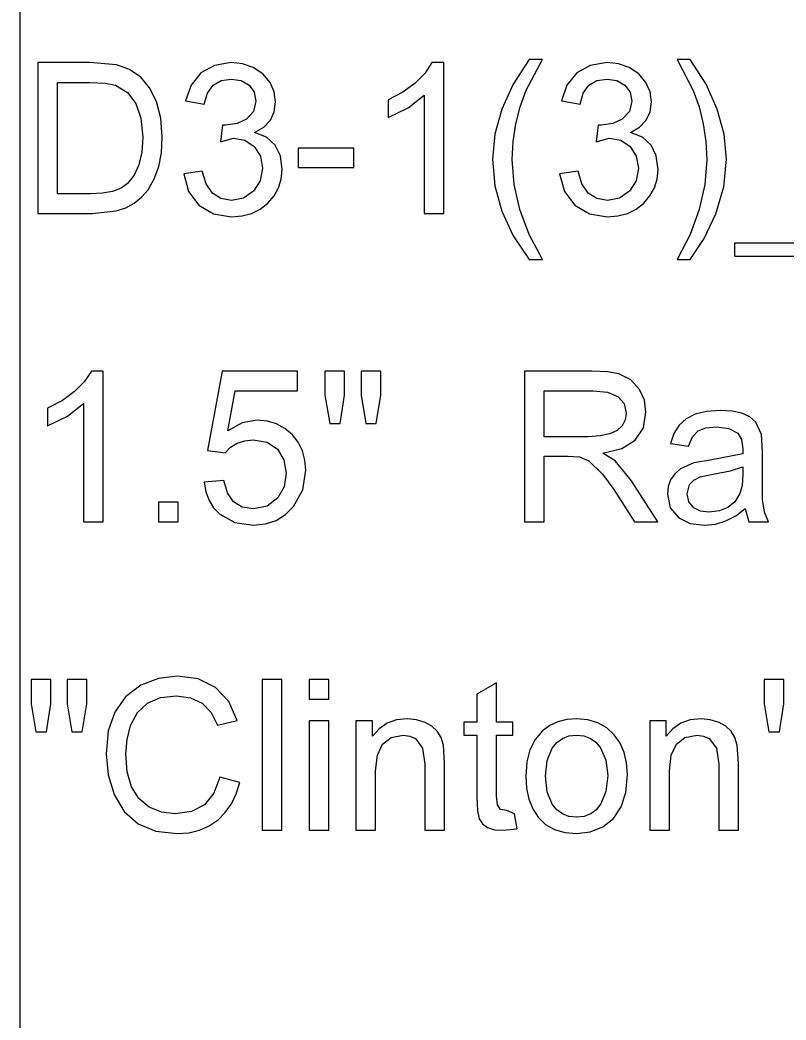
# Model space of a CAD drawing. Extents: x 1001568 to 1002149, y 1840825 to 1841423.
# Drawn here: x 1001904.65 to 1001906.307, y 1840981.559 to 1840983.721 of the extents above; entities that cross this region are included whole.
import ezdxf

# ---------------------------------------------------------------- set-up
doc = ezdxf.new("R2010")
doc.units = 0
doc.layers.add('R_No Plot', color=7, linetype='Continuous')
doc.layers.add('SIGNS', color=7, linetype='Continuous')

msp = doc.modelspace()

# ---------------------------------------------------------------- linework, layer by layer
at = {"layer": 'R_No Plot'}
msp.add_line((1001904.6501, 1841010.6666), (1001904.6501, 1840948.1274), dxfattribs=at)
at = {"layer": 'SIGNS'}
for points in [[(1001904.6884, 1840983.3024), (1001904.806, 1840983.3024), (1001904.8583, 1840983.308), (1001904.8787, 1840983.3146), (1001904.8971, 1840983.3246), (1001904.913, 1840983.3377), (1001904.927, 1840983.3538), (1001904.9405, 1840983.3772), (1001904.9503, 1840983.4039), (1001904.956, 1840983.434), (1001904.9579, 1840983.4673), (1001904.9546, 1840983.5084), (1001904.9451, 1840983.5448), (1001904.9303, 1840983.574), (1001904.9112, 1840983.597), (1001904.8872, 1840983.6136), (1001904.8588, 1840983.624), (1001904.8007, 1840983.6287), (1001904.6884, 1840983.6287), (1001904.6884, 1840983.3024)], [(1001904.731, 1840983.345), (1001904.731, 1840983.5861), (1001904.8004, 1840983.5861), (1001904.8343, 1840983.5845), (1001904.857, 1840983.5797), (1001904.8825, 1840983.5644), (1001904.9007, 1840983.5407), (1001904.9117, 1840983.5084), (1001904.9154, 1840983.4679), (1001904.9133, 1840983.4355), (1001904.9071, 1840983.408), (1001904.8968, 1840983.3852), (1001904.8825, 1840983.3671), (1001904.8686, 1840983.3574), (1001904.8505, 1840983.3505), (1001904.8282, 1840983.3463), (1001904.8016, 1840983.345), (1001904.731, 1840983.345)], [(1001905.7413, 1840982.6358), (1001905.7839, 1840982.6358), (1001905.7839, 1840982.7776), (1001905.8353, 1840982.7776), (1001905.8599, 1840982.7762), (1001905.8801, 1840982.7681), (1001905.9099, 1840982.739), (1001905.9346, 1840982.7056), (1001905.9792, 1840982.6358), (1001906.0297, 1840982.6358), (1001905.9728, 1840982.7245), (1001905.9369, 1840982.768), (1001905.9108, 1840982.7841), (1001905.9515, 1840982.7945), (1001905.9807, 1840982.8128), (1001905.9981, 1840982.839), (1001906.0037, 1840982.873), (1001906.0002, 1840982.8988), (1001905.9901, 1840982.9222), (1001905.9711, 1840982.943), (1001905.9449, 1840982.956), (1001905.9202, 1840982.9604), (1001905.8868, 1840982.962), (1001905.7413, 1840982.962), (1001905.7413, 1840982.6358)], [(1001905.7839, 1840982.8201), (1001905.7839, 1840982.9194), (1001905.8896, 1840982.9194), (1001905.9208, 1840982.9163), (1001905.9432, 1840982.9073), (1001905.9567, 1840982.892), (1001905.9612, 1840982.8707), (1001905.959, 1840982.8566), (1001905.9523, 1840982.8437), (1001905.9414, 1840982.8333), (1001905.9255, 1840982.826), (1001905.9047, 1840982.8216), (1001905.8789, 1840982.8201), (1001905.7839, 1840982.8201)], [(1001906.2185, 1840982.665), (1001906.2264, 1840982.6358), (1001906.2684, 1840982.6358), (1001906.26, 1840982.6571), (1001906.256, 1840982.684), (1001906.2558, 1840982.7346), (1001906.2558, 1840982.7879), (1001906.2538, 1840982.8247), (1001906.2413, 1840982.8518), (1001906.2284, 1840982.8628), (1001906.2113, 1840982.8707), (1001906.1898, 1840982.8753), (1001906.1641, 1840982.8769), (1001906.1348, 1840982.8747), (1001906.1102, 1840982.8686), (1001906.0908, 1840982.8587), (1001906.0755, 1840982.845), (1001906.0642, 1840982.827), (1001906.057, 1840982.8051), (1001906.0958, 1840982.7998), (1001906.1042, 1840982.8198), (1001906.1165, 1840982.8328), (1001906.1332, 1840982.8393), (1001906.1568, 1840982.8414), (1001906.1832, 1840982.8379), (1001906.2021, 1840982.8279), (1001906.2104, 1840982.8143), (1001906.2132, 1840982.7936), (1001906.213, 1840982.7832), (1001906.1422, 1840982.7695), (1001906.107, 1840982.7635), (1001906.0784, 1840982.7504), (1001906.0659, 1840982.7395), (1001906.057, 1840982.7268), (1001906.0517, 1840982.7122), (1001906.0501, 1840982.6959), (1001906.0563, 1840982.6663), (1001906.0745, 1840982.6446), (1001906.0996, 1840982.6326), (1001906.1311, 1840982.6287), (1001906.1541, 1840982.631), (1001906.1763, 1840982.6379), (1001906.1977, 1840982.6492), (1001906.2185, 1840982.665)], [(1001906.2132, 1840982.7547), (1001906.2132, 1840982.7391), (1001906.2116, 1840982.7146), (1001906.2068, 1840982.6969), (1001906.1958, 1840982.6794), (1001906.1811, 1840982.667), (1001906.1624, 1840982.6595), (1001906.1399, 1840982.657), (1001906.1219, 1840982.6593), (1001906.1074, 1840982.6659), (1001906.0962, 1840982.6789), (1001906.0927, 1840982.6965), (1001906.0982, 1840982.7164), (1001906.1072, 1840982.7261), (1001906.1207, 1840982.7331), (1001906.1484, 1840982.7387), (1001906.1862, 1840982.746), (1001906.2132, 1840982.7547)], [(1001905.7437, 1840982.0861), (1001905.7454, 1840982.0597), (1001905.7504, 1840982.0362), (1001905.7589, 1840982.0154), (1001905.7708, 1840981.9976), (1001905.7868, 1840981.9818), (1001905.8061, 1840981.9707), (1001905.8282, 1840981.9641), (1001905.8537, 1840981.962), (1001905.8831, 1840981.9657), (1001905.9102, 1840981.9765), (1001905.9335, 1840981.9947), (1001905.9501, 1840982.0196), (1001905.9601, 1840982.0511), (1001905.9635, 1840982.0894), (1001905.9618, 1840982.1146), (1001905.9565, 1840982.1374), (1001905.9476, 1840982.1577), (1001905.9353, 1840982.1755), (1001905.9189, 1840982.1906), (1001905.8999, 1840982.2015), (1001905.8781, 1840982.208), (1001905.8537, 1840982.2102), (1001905.8325, 1840982.2086), (1001905.8133, 1840982.2036), (1001905.7956, 1840982.1953), (1001905.7799, 1840982.1838), (1001905.7639, 1840982.1657), (1001905.7527, 1840982.1434), (1001905.7459, 1840982.1168), (1001905.7437, 1840982.0861)], [(1001905.7862, 1840982.0862), (1001905.7899, 1840982.1199), (1001905.8011, 1840982.1468), (1001905.8109, 1840982.159), (1001905.823, 1840982.1678), (1001905.8372, 1840982.173), (1001905.8537, 1840982.1748), (1001905.8696, 1840982.173), (1001905.8835, 1840982.1679), (1001905.8956, 1840982.1593), (1001905.9057, 1840982.1473), (1001905.9171, 1840982.1205), (1001905.921, 1840982.0876), (1001905.9173, 1840982.0533), (1001905.9064, 1840982.026), (1001905.8964, 1840982.0134), (1001905.8843, 1840982.0044), (1001905.87, 1840981.9991), (1001905.8537, 1840981.9975), (1001905.8372, 1840981.9992), (1001905.823, 1840982.0046), (1001905.8109, 1840982.0132), (1001905.8011, 1840982.0254), (1001905.7899, 1840982.0522), (1001905.7862, 1840982.0862)]]:
    msp.add_lwpolyline(points, dxfattribs=at)
for points in [[(1001905.0043, 1840983.3887), (1001905.0146, 1840983.3503), (1001905.037, 1840983.3206), (1001905.0687, 1840983.3017), (1001905.1076, 1840983.2954), (1001905.1303, 1840983.2973), (1001905.151, 1840983.3028), (1001905.1695, 1840983.312), (1001905.1861, 1840983.325), (1001905.1996, 1840983.3405), (1001905.2093, 1840983.3578), (1001905.2151, 1840983.3768), (1001905.2171, 1840983.3975), (1001905.2133, 1840983.4272), (1001905.2021, 1840983.4506), (1001905.1835, 1840983.4673), (1001905.1575, 1840983.4779), (1001905.1773, 1840983.4896), (1001905.1915, 1840983.5047), (1001905.2, 1840983.5226), (1001905.2029, 1840983.5439), (1001905.1998, 1840983.5655), (1001905.1908, 1840983.5859), (1001905.1754, 1840983.6042), (1001905.1546, 1840983.618), (1001905.1315, 1840983.6261), (1001905.1069, 1840983.6287), (1001905.0706, 1840983.6229), (1001905.0413, 1840983.6064), (1001905.02, 1840983.5802), (1001905.0083, 1840983.546), (1001905.0483, 1840983.539), (1001905.0554, 1840983.5628), (1001905.0676, 1840983.5798), (1001905.0848, 1840983.5899), (1001905.107, 1840983.5932), (1001905.1281, 1840983.5898), (1001905.1454, 1840983.5799), (1001905.1567, 1840983.5646), (1001905.1603, 1840983.5452), (1001905.155, 1840983.5228), (1001905.1398, 1840983.5063), (1001905.1195, 1840983.497), (1001905.0944, 1840983.4939), (1001905.088, 1840983.4939), (1001905.0836, 1840983.4573), (1001905.1115, 1840983.4655), (1001905.1364, 1840983.4609), (1001905.1567, 1840983.4471), (1001905.1701, 1840983.4263), (1001905.1745, 1840983.4006), (1001905.1695, 1840983.3733), (1001905.1553, 1840983.3509), (1001905.1337, 1840983.3357), (1001905.1077, 1840983.3308), (1001905.0844, 1840983.3348), (1001905.0662, 1840983.3468), (1001905.0526, 1840983.3665), (1001905.0442, 1840983.3942)], [(1001905.5667, 1840983.3024), (1001905.5667, 1840983.6287), (1001905.5408, 1840983.6287), (1001905.5256, 1840983.6054), (1001905.5048, 1840983.5842), (1001905.4783, 1840983.5651), (1001905.4462, 1840983.5481), (1001905.4462, 1840983.51), (1001905.4892, 1840983.5312), (1001905.5242, 1840983.5584), (1001905.5242, 1840983.3024)], [(1001905.7512, 1840983.2032), (1001905.78, 1840983.2032), (1001905.7513, 1840983.2572), (1001905.7308, 1840983.3112), (1001905.7185, 1840983.3653), (1001905.7145, 1840983.4194), (1001905.7164, 1840983.4582), (1001905.7222, 1840983.4961), (1001905.7316, 1840983.533), (1001905.745, 1840983.5689), (1001905.78, 1840983.6357), (1001905.7512, 1840983.6357), (1001905.7164, 1840983.5822), (1001905.6917, 1840983.5284), (1001905.6769, 1840983.4742), (1001905.672, 1840983.4197), (1001905.677, 1840983.3626), (1001905.6918, 1840983.3075), (1001905.7165, 1840983.2544)], [(1001905.817, 1840983.3887), (1001905.8274, 1840983.3503), (1001905.8498, 1840983.3206), (1001905.8815, 1840983.3017), (1001905.9204, 1840983.2954), (1001905.9431, 1840983.2973), (1001905.9638, 1840983.3028), (1001905.9823, 1840983.312), (1001905.9989, 1840983.325), (1001906.0123, 1840983.3405), (1001906.0221, 1840983.3578), (1001906.0278, 1840983.3768), (1001906.0298, 1840983.3975), (1001906.0261, 1840983.4272), (1001906.0149, 1840983.4506), (1001905.9962, 1840983.4673), (1001905.9702, 1840983.4779), (1001905.9901, 1840983.4896), (1001906.0042, 1840983.5047), (1001906.0128, 1840983.5226), (1001906.0157, 1840983.5439), (1001906.0125, 1840983.5655), (1001906.0036, 1840983.5859), (1001905.9881, 1840983.6042), (1001905.9673, 1840983.618), (1001905.9443, 1840983.6261), (1001905.9197, 1840983.6287), (1001905.8833, 1840983.6229), (1001905.8541, 1840983.6064), (1001905.8328, 1840983.5802), (1001905.821, 1840983.546), (1001905.8611, 1840983.539), (1001905.8682, 1840983.5628), (1001905.8803, 1840983.5798), (1001905.8975, 1840983.5899), (1001905.9198, 1840983.5932), (1001905.9408, 1840983.5898), (1001905.9581, 1840983.5799), (1001905.9694, 1840983.5646), (1001905.9731, 1840983.5452), (1001905.9678, 1840983.5228), (1001905.9526, 1840983.5063), (1001905.9322, 1840983.497), (1001905.9072, 1840983.4939), (1001905.9007, 1840983.4939), (1001905.8963, 1840983.4573), (1001905.9242, 1840983.4655), (1001905.9492, 1840983.4609), (1001905.9694, 1840983.4471), (1001905.9829, 1840983.4263), (1001905.9873, 1840983.4006), (1001905.9823, 1840983.3733), (1001905.968, 1840983.3509), (1001905.9465, 1840983.3357), (1001905.9204, 1840983.3308), (1001905.8972, 1840983.3348), (1001905.8789, 1840983.3468), (1001905.8654, 1840983.3665), (1001905.857, 1840983.3942)], [(1001906.0996, 1840983.2032), (1001906.1293, 1840983.2486), (1001906.1548, 1840983.3022), (1001906.1719, 1840983.3601), (1001906.1776, 1840983.4197), (1001906.1726, 1840983.4742), (1001906.158, 1840983.5284), (1001906.1337, 1840983.5822), (1001906.0996, 1840983.6357), (1001906.0712, 1840983.6357), (1001906.1056, 1840983.5683), (1001906.1185, 1840983.5329), (1001906.1277, 1840983.4963), (1001906.1332, 1840983.4584), (1001906.1351, 1840983.4194), (1001906.131, 1840983.3653), (1001906.119, 1840983.3112), (1001906.0991, 1840983.2572), (1001906.0712, 1840983.2032)], [(1001905.2514, 1840983.4017), (1001905.372, 1840983.4017), (1001905.372, 1840983.4442), (1001905.2514, 1840983.4442)], [(1001906.1951, 1840983.2103), (1001906.4613, 1840983.2103), (1001906.4613, 1840983.2386), (1001906.1951, 1840983.2386)], [(1001904.8303, 1840982.6358), (1001904.8303, 1840982.962), (1001904.8044, 1840982.962), (1001904.7892, 1840982.9387), (1001904.7683, 1840982.9176), (1001904.7419, 1840982.8984), (1001904.7097, 1840982.8814), (1001904.7097, 1840982.8433), (1001904.7528, 1840982.8645), (1001904.7877, 1840982.8918), (1001904.7877, 1840982.6358)], [(1001905.0483, 1840982.7214), (1001905.052, 1840982.7007), (1001905.0589, 1840982.6824), (1001905.0688, 1840982.6665), (1001905.082, 1840982.6529), (1001905.1145, 1840982.6347), (1001905.1548, 1840982.6287), (1001905.1809, 1840982.6313), (1001905.2041, 1840982.6389), (1001905.2244, 1840982.6515), (1001905.2419, 1840982.6692), (1001905.2615, 1840982.7054), (1001905.2682, 1840982.7475), (1001905.2663, 1840982.7694), (1001905.2609, 1840982.7896), (1001905.2518, 1840982.8079), (1001905.2392, 1840982.8243), (1001905.2231, 1840982.838), (1001905.2051, 1840982.8479), (1001905.1851, 1840982.8536), (1001905.1632, 1840982.8556), (1001905.1304, 1840982.8497), (1001905.0993, 1840982.8326), (1001905.1153, 1840982.9194), (1001905.2499, 1840982.9194), (1001905.2499, 1840982.962), (1001905.0872, 1840982.962), (1001905.0555, 1840982.7904), (1001905.0939, 1840982.7855), (1001905.1056, 1840982.7976), (1001905.1198, 1840982.8062), (1001905.136, 1840982.8113), (1001905.1546, 1840982.8131), (1001905.1843, 1840982.808), (1001905.2068, 1840982.7931), (1001905.2209, 1840982.7703), (1001905.2257, 1840982.7414), (1001905.2211, 1840982.712), (1001905.2075, 1840982.6878), (1001905.1846, 1840982.67), (1001905.1553, 1840982.6641), (1001905.1308, 1840982.6679), (1001905.1119, 1840982.6793), (1001905.0987, 1840982.6984), (1001905.0912, 1840982.7251)], [(1001905.32, 1840982.8485), (1001905.3428, 1840982.8485), (1001905.3522, 1840982.9095), (1001905.3522, 1840982.962), (1001905.3096, 1840982.962), (1001905.3096, 1840982.9095)], [(1001905.3978, 1840982.8485), (1001905.4202, 1840982.8485), (1001905.4302, 1840982.9095), (1001905.4302, 1840982.962), (1001905.3876, 1840982.962), (1001905.3876, 1840982.9095)], [(1001904.9497, 1840982.6358), (1001904.9923, 1840982.6358), (1001904.9923, 1840982.6783), (1001904.9497, 1840982.6783)], [(1001905.0821, 1840982.0838), (1001905.0692, 1840982.049), (1001905.0488, 1840982.0243), (1001905.0209, 1840982.0094), (1001904.9855, 1840982.0046), (1001904.9562, 1840982.0082), (1001904.9294, 1840982.0194), (1001904.9072, 1840982.0376), (1001904.8913, 1840982.0628), (1001904.8819, 1840982.0952), (1001904.879, 1840982.1348), (1001904.8817, 1840982.1656), (1001904.8893, 1840982.1954), (1001904.9041, 1840982.2236), (1001904.9256, 1840982.2439), (1001904.9538, 1840982.256), (1001904.9888, 1840982.2599), (1001905.0191, 1840982.2558), (1001905.044, 1840982.2439), (1001905.0633, 1840982.2241), (1001905.0772, 1840982.1965), (1001905.1201, 1840982.2066), (1001905.1016, 1840982.2475), (1001905.0731, 1840982.2777), (1001905.0357, 1840982.2962), (1001904.991, 1840982.3024), (1001904.9494, 1840982.2974), (1001904.9115, 1840982.2825), (1001904.8786, 1840982.2576), (1001904.8552, 1840982.2247), (1001904.8411, 1840982.1838), (1001904.8365, 1840982.1346), (1001904.8407, 1840982.0887), (1001904.8537, 1840982.0464), (1001904.8755, 1840982.0094), (1001904.9056, 1840981.9831), (1001904.9438, 1840981.9672), (1001904.9903, 1840981.962), (1001905.0155, 1840981.9638), (1001905.0386, 1840981.9693), (1001905.0594, 1840981.9785), (1001905.0783, 1840981.9916), (1001905.0941, 1840982.0073), (1001905.1074, 1840982.0262), (1001905.1178, 1840982.0479), (1001905.1258, 1840982.0727)], [(1001904.6846, 1840982.1818), (1001904.7075, 1840982.1818), (1001904.7168, 1840982.2428), (1001904.7168, 1840982.2953), (1001904.6742, 1840982.2953), (1001904.6742, 1840982.2428)], [(1001904.7624, 1840982.1818), (1001904.7848, 1840982.1818), (1001904.7948, 1840982.2428), (1001904.7948, 1840982.2953), (1001904.7523, 1840982.2953), (1001904.7523, 1840982.2428)], [(1001905.1737, 1840981.9691), (1001905.2162, 1840981.9691), (1001905.2162, 1840982.2953), (1001905.1737, 1840982.2953)], [(1001905.2752, 1840982.2528), (1001905.3177, 1840982.2528), (1001905.3177, 1840982.2953), (1001905.2752, 1840982.2953)], [(1001905.7195, 1840982.005), (1001905.7026, 1840982.0116), (1001905.6892, 1840982.0144), (1001905.6826, 1840982.0242), (1001905.6805, 1840982.0429), (1001905.6805, 1840982.1748), (1001905.716, 1840982.1748), (1001905.716, 1840982.2031), (1001905.6805, 1840982.2031), (1001905.6805, 1840982.2882), (1001905.638, 1840982.2634), (1001905.638, 1840982.2031), (1001905.6096, 1840982.2031), (1001905.6096, 1840982.1748), (1001905.638, 1840982.1748), (1001905.638, 1840982.0404), (1001905.6392, 1840982.011), (1001905.643, 1840981.9937), (1001905.6502, 1840981.9827), (1001905.6612, 1840981.975), (1001905.676, 1840981.9704), (1001905.6945, 1840981.9691), (1001905.7252, 1840981.9724)], [(1001906.2696, 1840982.1818), (1001906.2924, 1840982.1818), (1001906.3017, 1840982.2428), (1001906.3017, 1840982.2953), (1001906.2591, 1840982.2953), (1001906.2591, 1840982.2428)], [(1001905.3767, 1840981.9691), (1001905.4192, 1840981.9691), (1001905.4192, 1840982.0974), (1001905.4229, 1840982.1312), (1001905.4341, 1840982.1554), (1001905.4527, 1840982.1699), (1001905.4789, 1840982.1748), (1001905.493, 1840982.1729), (1001905.5054, 1840982.1674), (1001905.5205, 1840982.147), (1001905.5256, 1840982.1119), (1001905.5256, 1840981.9691), (1001905.5682, 1840981.9691), (1001905.5682, 1840982.114), (1001905.5659, 1840982.1529), (1001905.5607, 1840982.1694), (1001905.5523, 1840982.1833), (1001905.5409, 1840982.1942), (1001905.5265, 1840982.2025), (1001905.5074, 1840982.2082), (1001905.4874, 1840982.2102), (1001905.4642, 1840982.2077), (1001905.444, 1840982.2006), (1001905.4265, 1840982.1887), (1001905.4121, 1840982.1724), (1001905.4121, 1840982.2061), (1001905.3767, 1840982.2061)], [(1001906.0121, 1840981.9691), (1001906.0546, 1840981.9691), (1001906.0546, 1840982.0974), (1001906.0583, 1840982.1312), (1001906.0694, 1840982.1554), (1001906.0881, 1840982.1699), (1001906.1142, 1840982.1748), (1001906.1284, 1840982.1729), (1001906.1407, 1840982.1674), (1001906.1559, 1840982.147), (1001906.161, 1840982.1119), (1001906.161, 1840981.9691), (1001906.2036, 1840981.9691), (1001906.2036, 1840982.114), (1001906.2013, 1840982.1529), (1001906.196, 1840982.1694), (1001906.1877, 1840982.1833), (1001906.1763, 1840982.1942), (1001906.1619, 1840982.2025), (1001906.1428, 1840982.2082), (1001906.1228, 1840982.2102), (1001906.0996, 1840982.2077), (1001906.0793, 1840982.2006), (1001906.0619, 1840982.1887), (1001906.0475, 1840982.1724), (1001906.0475, 1840982.2061), (1001906.0121, 1840982.2061)], [(1001905.2752, 1840981.9691), (1001905.3177, 1840981.9691), (1001905.3177, 1840982.2061), (1001905.2752, 1840982.2061)]]:
    msp.add_lwpolyline(points, close=True, dxfattribs=at)

doc.saveas('drawing.dxf')
